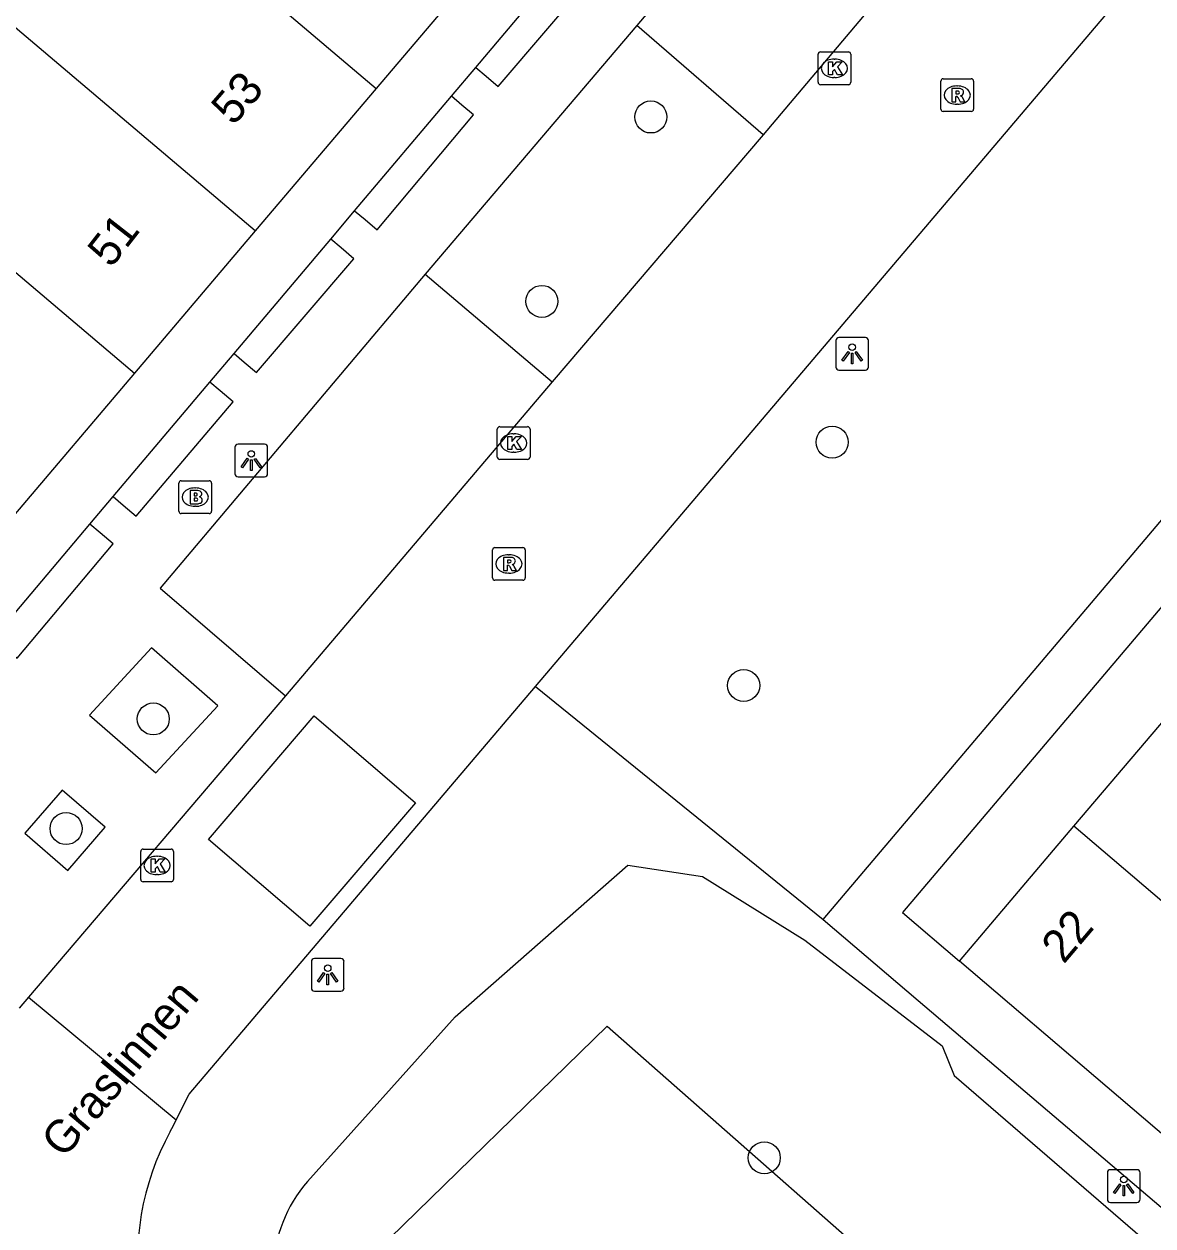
# Model space of a CAD drawing. Extents: x 156414 to 157775, y 382335 to 383765.
# Drawn here: x 157166.15 to 157200.61, y 382922.71 to 382959.39 of the extents above; entities that cross this region are included whole.
import ezdxf

# ---------------------------------------------------------------- set-up
doc = ezdxf.new("R2010")
doc.units = 0
for name, color, linetype in [('IMGEO_Berm_groen', 7, 'Continuous'), ('IMGEO_Boom', 7, 'Continuous'), ('IMGEO_Brandkraan', 7, 'Continuous'), ('IMGEO_Groenvoorziening', 7, 'Continuous'), ('IMGEO_Haag', 7, 'Continuous'), ('IMGEO_Kolk', 7, 'Continuous'), ('IMGEO_Lichtpunt', 7, 'Continuous'), ('IMGEO_Openbare_ruimte_label', 7, 'Continuous'), ('IMGEO_Pand', 7, 'Continuous'), ('IMGEO_Pand_nummerreeks', 7, 'Continuous'), ('IMGEO_Parkeervlak_open', 7, 'Continuous'), ('IMGEO_Rijbaan_lokaal_gesloten', 7, 'Continuous'), ('IMGEO_Rijbaan_lokaal_open', 7, 'Continuous'), ('IMGEO_Rioolput', 7, 'Continuous'), ('IMGEO_Voetpad_open', 7, 'Continuous')]:
    doc.layers.add(name, color=color, linetype=linetype)

msp = doc.modelspace()

# ---------------------------------------------------------------- linework, layer by layer
at = {"layer": 'IMGEO_Berm_groen'}
for points in [[(157181.755, 382939.179), (157190.546, 382932.065)], [(157174.802, 382924.068), (157179.309, 382929.095), (157184.574, 382933.722), (157186.859, 382933.378), (157189.983, 382931.438), (157194.17, 382928.209), (157194.537, 382927.303), (157211.493, 382912.661)]]:
    msp.add_lwpolyline(points, dxfattribs=at)
msp.add_arc((157177.97, 382921.288), 4.215, 138.7256, 217.414, dxfattribs=at)
at = {"layer": 'IMGEO_Boom'}
for centre in [(157185.281, 382956.558), (157181.955, 382950.93), (157190.815, 382946.634), (157188.114, 382939.208), (157170.092, 382938.185), (157167.429, 382934.839), (157188.744, 382924.792)]:
    msp.add_circle(centre, 0.489, dxfattribs=at)
at = {"layer": 'IMGEO_Brandkraan'}
for p, q in [((157170.87, 382944.529), (157170.87, 382945.381)), ((157170.945, 382945.455), (157171.797, 382945.455)), ((157171.358, 382945.235), (157171.383, 382945.235)), ((157171.871, 382945.381), (157171.871, 382944.529)), ((157171.381, 382944.675), (157171.356, 382944.675)), ((157171.797, 382944.455), (157170.945, 382944.455))]:
    msp.add_line(p, q, dxfattribs=at)
for points in [[(157170.87, 382944.529), (157170.87, 382945.381)], [(157170.945, 382945.455), (157171.797, 382945.455)], [(157171.871, 382945.381), (157171.871, 382944.529)], [(157171.218, 382945.155), (157171.218, 382944.755), (157171.431, 382944.755)], [(157171.449, 382945.155), (157171.218, 382945.155)], [(157171.397, 382945.074), (157171.343, 382945.074), (157171.343, 382944.998)], [(157171.343, 382944.998), (157171.396, 382944.998)], [(157171.405, 382944.922), (157171.343, 382944.922), (157171.343, 382944.841)], [(157171.343, 382944.841), (157171.405, 382944.841)], [(157171.797, 382944.455), (157170.945, 382944.455)]]:
    msp.add_lwpolyline(points, dxfattribs=at)
for centre, radius, start, end in [((157170.947, 382945.379), 0.0765, 91.552, 178.448), ((157170.947, 382945.379), 0.0765, 91.552, 178.448), ((157171.795, 382945.379), 0.0765, 1.552, 88.448), ((157171.795, 382945.379), 0.0765, 1.552, 88.448), ((157171.398, 382945.036), 0.0379, 267.8285, 90.9355), ((157171.406, 382944.881), 0.0404, 269.8759, 90.5077), ((157171.453, 382945.01), 0.145, 59.4692, 91.5367), ((157171.478, 382945.057), 0.0922, 285.5137, 58.1501), ((157171.483, 382944.865), 0.105, 301.3115, 78.989), ((157170.947, 382944.531), 0.0765, 181.552, 268.448), ((157170.947, 382944.531), 0.0765, 181.552, 268.448), ((157171.437, 382945.006), 0.251, 268.6676, 293.5347), ((157171.795, 382944.531), 0.0765, 271.552, 358.448), ((157171.795, 382944.531), 0.0765, 271.552, 358.448)]:
    msp.add_arc(centre, radius, start, end, dxfattribs=at)
for centre, major_axis, ratio, start_param, end_param in [((157171.357, 382944.955), (-0.387, 0.002), 0.722429, 4.712389, 7.853982), ((157171.382, 382944.955), (-0.39, 0.002), 0.717154, 1.570796, 4.712389)]:
    msp.add_ellipse(centre, major_axis=major_axis, ratio=ratio, start_param=start_param, end_param=end_param, dxfattribs=at)
at = {"layer": 'IMGEO_Groenvoorziening'}
msp.add_lwpolyline([(157176.894, 382921.927), (157183.946, 382928.805), (157206.277, 382909.153), (157206.212, 382908.04), (157205.724, 382906.227), (157205.421, 382905), (157205.811, 382903.754)], dxfattribs=at)
at = {"layer": 'IMGEO_Haag'}
for points in [[(157179.937, 382958.073), (157182.873, 382961.546)], [(157176.236, 382953.694), (157179.193, 382957.193)], [(157172.556, 382949.34), (157175.508, 382952.833)], [(157168.863, 382944.971), (157171.82, 382948.469)], [(157165.21, 382940.649), (157168.154, 382944.132)]]:
    msp.add_lwpolyline(points, dxfattribs=at)
at = {"layer": 'IMGEO_Kolk'}
for p, q in [((157190.384, 382957.618), (157190.384, 382958.47)), ((157190.459, 382958.544), (157191.311, 382958.544)), ((157191.385, 382958.47), (157191.385, 382957.618)), ((157190.872, 382958.324), (157190.897, 382958.324)), ((157190.895, 382957.764), (157190.87, 382957.764)), ((157191.311, 382957.544), (157190.459, 382957.544)), ((157180.592, 382946.18), (157180.592, 382947.032)), ((157180.667, 382947.106), (157181.519, 382947.106)), ((157181.593, 382947.032), (157181.593, 382946.18)), ((157181.08, 382946.886), (157181.105, 382946.886)), ((157181.103, 382946.326), (157181.078, 382946.326)), ((157181.519, 382946.106), (157180.667, 382946.106)), ((157169.782, 382934.214), (157170.634, 382934.214)), ((157169.707, 382933.288), (157169.707, 382934.14)), ((157170.195, 382933.994), (157170.22, 382933.994)), ((157170.708, 382934.14), (157170.708, 382933.288)), ((157170.634, 382933.214), (157169.782, 382933.214)), ((157170.218, 382933.434), (157170.193, 382933.434))]:
    msp.add_line(p, q, dxfattribs=at)
for points in [[(157190.384, 382957.618), (157190.384, 382958.47)], [(157190.459, 382958.544), (157191.311, 382958.544)], [(157191.385, 382958.47), (157191.385, 382957.618)], [(157190.705, 382958.244), (157190.828, 382958.244), (157190.828, 382958.093), (157190.958, 382958.244), (157191.122, 382958.244), (157190.976, 382958.093), (157191.129, 382957.844), (157190.977, 382957.844), (157190.892, 382958.008), (157190.828, 382957.941), (157190.828, 382957.844), (157190.705, 382957.844), (157190.705, 382958.244)], [(157191.311, 382957.544), (157190.459, 382957.544)], [(157180.592, 382946.18), (157180.592, 382947.032)], [(157180.667, 382947.106), (157181.519, 382947.106)], [(157181.593, 382947.032), (157181.593, 382946.18)], [(157180.913, 382946.806), (157181.036, 382946.806), (157181.036, 382946.655), (157181.166, 382946.806), (157181.33, 382946.806), (157181.184, 382946.655), (157181.337, 382946.406), (157181.185, 382946.406), (157181.1, 382946.57), (157181.036, 382946.503), (157181.036, 382946.406), (157180.913, 382946.406), (157180.913, 382946.806)], [(157181.519, 382946.106), (157180.667, 382946.106)], [(157169.782, 382934.214), (157170.634, 382934.214)], [(157169.707, 382933.288), (157169.707, 382934.14)], [(157170.028, 382933.914), (157170.151, 382933.914), (157170.151, 382933.763), (157170.281, 382933.914), (157170.445, 382933.914), (157170.299, 382933.763), (157170.452, 382933.514), (157170.3, 382933.514), (157170.215, 382933.678), (157170.151, 382933.611), (157170.151, 382933.514), (157170.028, 382933.514), (157170.028, 382933.914)], [(157170.708, 382934.14), (157170.708, 382933.288)], [(157170.634, 382933.214), (157169.782, 382933.214)]]:
    msp.add_lwpolyline(points, dxfattribs=at)
for centre, start, end in [((157190.461, 382958.468), 91.552, 178.448), ((157190.461, 382958.468), 91.552, 178.448), ((157191.309, 382958.468), 1.552, 88.448), ((157191.309, 382958.468), 1.552, 88.448), ((157190.461, 382957.62), 181.552, 268.448), ((157190.461, 382957.62), 181.552, 268.448), ((157191.309, 382957.62), 271.552, 358.448), ((157191.309, 382957.62), 271.552, 358.448), ((157180.669, 382947.03), 91.552, 178.448), ((157180.669, 382947.03), 91.552, 178.448), ((157181.517, 382947.03), 1.552, 88.448), ((157181.517, 382947.03), 1.552, 88.448), ((157180.669, 382946.182), 181.552, 268.448), ((157180.669, 382946.182), 181.552, 268.448), ((157181.517, 382946.182), 271.552, 358.448), ((157181.517, 382946.182), 271.552, 358.448), ((157169.784, 382934.138), 91.552, 178.448), ((157169.784, 382934.138), 91.552, 178.448), ((157170.632, 382934.138), 1.552, 88.448), ((157170.632, 382934.138), 1.552, 88.448), ((157169.784, 382933.29), 181.552, 268.448), ((157169.784, 382933.29), 181.552, 268.448), ((157170.632, 382933.29), 271.552, 358.448), ((157170.632, 382933.29), 271.552, 358.448)]:
    msp.add_arc(centre, 0.0765, start, end, dxfattribs=at)
for centre, major_axis, ratio, start_param, end_param in [((157190.871, 382958.044), (-0.387, 0.002), 0.722429, 4.712389, 7.853982), ((157190.896, 382958.044), (-0.39, 0.002), 0.717154, 1.570796, 4.712389), ((157181.079, 382946.606), (-0.387, 0.002), 0.722429, 4.712389, 7.853982), ((157181.104, 382946.606), (-0.39, 0.002), 0.717154, 1.570796, 4.712389), ((157170.194, 382933.714), (-0.387, 0.002), 0.722429, 4.712389, 7.853982), ((157170.219, 382933.714), (-0.39, 0.002), 0.717154, 1.570796, 4.712389)]:
    msp.add_ellipse(centre, major_axis=major_axis, ratio=ratio, start_param=start_param, end_param=end_param, dxfattribs=at)
at = {"layer": 'IMGEO_Lichtpunt'}
for p, q in [((157190.928, 382949.733), (157190.928, 382948.926)), ((157190.928, 382949.733), (157190.928, 382948.926)), ((157191.83, 382949.828), (157191.022, 382949.828)), ((157191.83, 382949.828), (157191.022, 382949.828)), ((157191.924, 382948.926), (157191.924, 382949.733)), ((157191.924, 382948.926), (157191.924, 382949.733)), ((157191.022, 382948.832), (157191.83, 382948.832)), ((157191.022, 382948.832), (157191.83, 382948.832)), ((157172.585, 382946.476), (157172.585, 382945.669)), ((157172.585, 382946.476), (157172.585, 382945.669)), ((157173.487, 382946.571), (157172.679, 382946.571)), ((157173.487, 382946.571), (157172.679, 382946.571)), ((157173.581, 382945.669), (157173.581, 382946.476)), ((157173.581, 382945.669), (157173.581, 382946.476)), ((157172.679, 382945.575), (157173.487, 382945.575)), ((157172.679, 382945.575), (157173.487, 382945.575)), ((157174.917, 382930.779), (157174.917, 382929.972)), ((157174.917, 382930.779), (157174.917, 382929.972)), ((157175.819, 382930.874), (157175.011, 382930.874)), ((157175.819, 382930.874), (157175.011, 382930.874)), ((157175.913, 382929.972), (157175.913, 382930.779)), ((157175.913, 382929.972), (157175.913, 382930.779)), ((157175.011, 382929.878), (157175.819, 382929.878)), ((157175.011, 382929.878), (157175.819, 382929.878)), ((157199.219, 382924.332), (157199.219, 382923.525)), ((157199.219, 382924.332), (157199.219, 382923.525)), ((157200.121, 382924.427), (157199.313, 382924.427)), ((157200.121, 382924.427), (157199.313, 382924.427)), ((157200.215, 382923.525), (157200.215, 382924.332)), ((157200.215, 382923.525), (157200.215, 382924.332)), ((157199.313, 382923.431), (157200.121, 382923.431)), ((157199.313, 382923.431), (157200.121, 382923.431))]:
    msp.add_line(p, q, dxfattribs=at)
for points in [[(157191.302, 382949.397), (157191.341, 382949.369), (157191.153, 382949.107), (157191.115, 382949.134), (157191.302, 382949.397)], [(157191.404, 382949.349), (157191.451, 382949.349), (157191.451, 382949.027), (157191.404, 382949.027), (157191.404, 382949.349)], [(157191.514, 382949.369), (157191.552, 382949.396), (157191.739, 382949.134), (157191.7, 382949.106), (157191.514, 382949.369)], [(157172.959, 382946.14), (157172.998, 382946.112), (157172.81, 382945.85), (157172.772, 382945.877), (157172.959, 382946.14)], [(157173.061, 382946.092), (157173.108, 382946.092), (157173.108, 382945.77), (157173.061, 382945.77), (157173.061, 382946.092)], [(157173.171, 382946.112), (157173.209, 382946.139), (157173.396, 382945.877), (157173.357, 382945.849), (157173.171, 382946.112)], [(157175.291, 382930.443), (157175.33, 382930.415), (157175.142, 382930.153), (157175.104, 382930.18), (157175.291, 382930.443)], [(157175.393, 382930.395), (157175.44, 382930.395), (157175.44, 382930.073), (157175.393, 382930.073), (157175.393, 382930.395)], [(157175.503, 382930.415), (157175.541, 382930.442), (157175.728, 382930.18), (157175.689, 382930.152), (157175.503, 382930.415)], [(157199.593, 382923.996), (157199.632, 382923.968), (157199.444, 382923.706), (157199.406, 382923.733), (157199.593, 382923.996)], [(157199.695, 382923.948), (157199.742, 382923.948), (157199.742, 382923.626), (157199.695, 382923.626), (157199.695, 382923.948)], [(157199.805, 382923.968), (157199.843, 382923.995), (157200.03, 382923.733), (157199.991, 382923.705), (157199.805, 382923.968)]]:
    msp.add_lwpolyline(points, dxfattribs=at)
for centre in [(157191.427, 382949.531), (157173.084, 382946.274), (157175.416, 382930.577), (157199.718, 382924.13)]:
    msp.add_circle(centre, 0.0994, dxfattribs=at)
for centre, start, end in [((157191.022, 382949.733), 90, 180), ((157191.022, 382949.733), 90, 180), ((157191.83, 382949.733), 0, 90), ((157191.83, 382949.733), 0, 90), ((157191.022, 382948.926), 180, 270), ((157191.022, 382948.926), 180, 270), ((157191.83, 382948.926), 270, 0), ((157191.83, 382948.926), 270, 360), ((157172.679, 382946.476), 90, 180), ((157172.679, 382946.476), 90, 180), ((157173.487, 382946.476), 0, 90), ((157173.487, 382946.476), 0, 90), ((157172.679, 382945.669), 180, 270), ((157172.679, 382945.669), 180, 270), ((157173.487, 382945.669), 270, 0), ((157173.487, 382945.669), 270, 360), ((157175.011, 382930.779), 90, 180), ((157175.011, 382930.779), 90, 180), ((157175.819, 382930.779), 0, 90), ((157175.819, 382930.779), 0, 90), ((157175.011, 382929.972), 180, 270), ((157175.011, 382929.972), 180, 270), ((157175.819, 382929.972), 270, 0), ((157175.819, 382929.972), 270, 360), ((157199.313, 382924.332), 90, 180), ((157199.313, 382924.332), 90, 180), ((157200.121, 382924.332), 0, 90), ((157200.121, 382924.332), 0, 90), ((157199.313, 382923.525), 180, 270), ((157199.313, 382923.525), 180, 270), ((157200.121, 382923.525), 270, 0), ((157200.121, 382923.525), 270, 360)]:
    msp.add_arc(centre, 0.0946, start, end, dxfattribs=at)
at = {"layer": 'IMGEO_Pand'}
for points in [[(157167.82, 382965.117), (157176.892, 382957.427)], [(157180.578, 382961.775), (157176.892, 382957.427)], [(157173.206, 382953.079), (157164.136, 382960.768)], [(157176.892, 382957.427), (157173.206, 382953.079)], [(157160.451, 382956.419), (157169.515, 382948.736)], [(157173.206, 382953.079), (157169.515, 382948.736)], [(157169.515, 382948.736), (157165.829, 382944.387)], [(157198.197, 382934.91), (157201.692, 382939.028)], [(157194.701, 382930.792), (157198.197, 382934.91)], [(157207.223, 382927.218), (157198.197, 382934.91)], [(157203.723, 382923.1), (157194.701, 382930.792)]]:
    msp.add_lwpolyline(points, dxfattribs=at)
at = {"layer": 'IMGEO_Parkeervlak_open'}
for points in [[(157188.709, 382956.018), (157184.851, 382959.347)], [(157178.389, 382951.757), (157182.269, 382948.477)]]:
    msp.add_lwpolyline(points, dxfattribs=at)
at = {"layer": 'IMGEO_Rijbaan_lokaal_gesloten'}
for points in [[(157181.755, 382939.179), (157218.582, 382982.546)], [(157198.454, 382967.567), (157188.709, 382956.018)], [(157188.709, 382956.018), (157182.269, 382948.477)], [(157182.269, 382948.477), (157174.127, 382938.887)], [(157170.793, 382925.949), (157171.19, 382926.737), (157181.755, 382939.179)], [(157174.127, 382938.887), (157166.278, 382929.697)], [(157166.278, 382929.697), (157165.993, 382929.363)], [(157166.278, 382929.697), (157170.793, 382925.949)], [(157170.611, 382925.59), (157170.708, 382925.781), (157170.793, 382925.949)]]:
    msp.add_lwpolyline(points, dxfattribs=at)
msp.add_arc((157177.625, 382921.716), 8.013, 151.0877, 227.1519, dxfattribs=at)
at = {"layer": 'IMGEO_Rijbaan_lokaal_open'}
msp.add_lwpolyline([(157178.098, 382935.629), (157174.874, 382931.857), (157171.777, 382934.504), (157175.001, 382938.276), (157178.098, 382935.629)], dxfattribs=at)
at = {"layer": 'IMGEO_Rioolput'}
for p, q in [((157194.207, 382957.725), (157195.059, 382957.725)), ((157194.132, 382956.799), (157194.132, 382957.651)), ((157194.62, 382957.505), (157194.645, 382957.505)), ((157195.133, 382957.651), (157195.133, 382956.799)), ((157194.643, 382956.945), (157194.618, 382956.945)), ((157195.059, 382956.725), (157194.207, 382956.725)), ((157180.522, 382943.417), (157181.374, 382943.417)), ((157180.447, 382942.491), (157180.447, 382943.343)), ((157180.935, 382943.197), (157180.96, 382943.197)), ((157181.448, 382943.343), (157181.448, 382942.491)), ((157180.958, 382942.637), (157180.933, 382942.637)), ((157181.374, 382942.417), (157180.522, 382942.417))]:
    msp.add_line(p, q, dxfattribs=at)
for points in [[(157194.207, 382957.725), (157195.059, 382957.725)], [(157194.132, 382956.799), (157194.132, 382957.651)], [(157194.721, 382957.423), (157194.469, 382957.425), (157194.469, 382957.025)], [(157194.647, 382957.344), (157194.593, 382957.344), (157194.593, 382957.263)], [(157195.133, 382957.651), (157195.133, 382956.799)], [(157194.469, 382957.025), (157194.593, 382957.025), (157194.593, 382957.187), (157194.604, 382957.187)], [(157194.593, 382957.263), (157194.645, 382957.263)], [(157194.651, 382957.158), (157194.722, 382957.025), (157194.862, 382957.025), (157194.797, 382957.151)], [(157195.059, 382956.725), (157194.207, 382956.725)], [(157180.522, 382943.417), (157181.374, 382943.417)], [(157180.447, 382942.491), (157180.447, 382943.343)], [(157181.036, 382943.115), (157180.784, 382943.117), (157180.784, 382942.717)], [(157180.962, 382943.036), (157180.908, 382943.036), (157180.908, 382942.955)], [(157181.448, 382943.343), (157181.448, 382942.491)], [(157180.784, 382942.717), (157180.908, 382942.717), (157180.908, 382942.879), (157180.919, 382942.879)], [(157180.908, 382942.955), (157180.96, 382942.955)], [(157180.966, 382942.85), (157181.037, 382942.717), (157181.177, 382942.717), (157181.112, 382942.843)], [(157181.374, 382942.417), (157180.522, 382942.417)]]:
    msp.add_lwpolyline(points, dxfattribs=at)
for centre, radius, start, end in [((157194.209, 382957.649), 0.0765, 91.552, 178.448), ((157194.209, 382957.649), 0.0765, 91.552, 178.448), ((157195.057, 382957.649), 0.0765, 1.552, 88.448), ((157195.057, 382957.649), 0.0765, 1.552, 88.448), ((157194.653, 382957.248), 0.0964, 77.0061, 93.1865), ((157194.667, 382957.305), 0.0378, 276.6634, 79.6772), ((157194.72, 382957.313), 0.109, 350.3612, 89.416), ((157194.603, 382957.134), 0.0533, 26.0293, 88.6989), ((157194.629, 382957.452), 0.19, 274.7715, 282.9687), ((157194.718, 382957.313), 0.112, 277.5842, 350.9817), ((157194.702, 382957.098), 0.108, 29.5134, 73.7905), ((157194.209, 382956.801), 0.0765, 181.552, 268.448), ((157194.209, 382956.801), 0.0765, 181.552, 268.448), ((157195.057, 382956.801), 0.0765, 271.552, 358.448), ((157195.057, 382956.801), 0.0765, 271.552, 358.448), ((157180.524, 382943.341), 0.0765, 91.552, 178.448), ((157180.524, 382943.341), 0.0765, 91.552, 178.448), ((157181.372, 382943.341), 0.0765, 1.552, 88.448), ((157181.372, 382943.341), 0.0765, 1.552, 88.448), ((157180.968, 382942.94), 0.0964, 77.0061, 93.1865), ((157180.982, 382942.997), 0.0378, 276.6634, 79.6772), ((157181.035, 382943.005), 0.109, 350.3612, 89.416), ((157180.918, 382942.826), 0.0533, 26.0293, 88.6989), ((157180.944, 382943.144), 0.19, 274.7715, 282.9687), ((157181.033, 382943.005), 0.112, 277.5842, 350.9817), ((157181.017, 382942.79), 0.108, 29.5134, 73.7905), ((157180.524, 382942.493), 0.0765, 181.552, 268.448), ((157180.524, 382942.493), 0.0765, 181.552, 268.448), ((157181.372, 382942.493), 0.0765, 271.552, 358.448), ((157181.372, 382942.493), 0.0765, 271.552, 358.448)]:
    msp.add_arc(centre, radius, start, end, dxfattribs=at)
for centre, major_axis, ratio, start_param, end_param in [((157194.619, 382957.225), (-0.387, 0.002), 0.722429, 4.712389, 7.853982), ((157194.644, 382957.225), (-0.39, 0.002), 0.717154, 1.570796, 4.712389), ((157180.934, 382942.917), (-0.387, 0.002), 0.722429, 4.712389, 7.853982), ((157180.959, 382942.917), (-0.39, 0.002), 0.717154, 1.570796, 4.712389)]:
    msp.add_ellipse(centre, major_axis=major_axis, ratio=ratio, start_param=start_param, end_param=end_param, dxfattribs=at)
at = {"layer": 'IMGEO_Voetpad_open'}
for points in [[(157190.546, 382932.065), (157205.003, 382949.122), (157229.996, 382978.542), (157221.902, 382985.443)], [(157233.034, 382975.965), (157231.26, 382977.47), (157192.966, 382932.275), (157194.701, 382930.792)], [(157198.454, 382967.567), (157194.572, 382970.84), (157184.851, 382959.347)], [(157179.937, 382958.073), (157180.257, 382957.799), (157180.615, 382957.492), (157183.592, 382960.965), (157183.203, 382961.279), (157182.873, 382961.546)], [(157184.851, 382959.347), (157178.389, 382951.757)], [(157179.193, 382957.193), (157179.937, 382958.073)], [(157176.236, 382953.694), (157176.555, 382953.426), (157176.927, 382953.114), (157179.867, 382956.62), (157179.514, 382956.92), (157179.193, 382957.193)], [(157175.508, 382952.833), (157176.236, 382953.694)], [(157172.556, 382949.34), (157172.87, 382949.071), (157173.238, 382948.756), (157176.211, 382952.232), (157175.825, 382952.562), (157175.508, 382952.833)], [(157178.389, 382951.757), (157170.299, 382942.179), (157174.127, 382938.887)], [(157171.82, 382948.469), (157172.556, 382949.34)], [(157168.863, 382944.971), (157169.175, 382944.707), (157169.57, 382944.372), (157172.53, 382947.867), (157172.134, 382948.202), (157171.82, 382948.469)], [(157168.154, 382944.132), (157168.863, 382944.971)], [(157165.21, 382940.649), (157165.52, 382940.389), (157165.932, 382940.044), (157168.867, 382943.533), (157168.467, 382943.87), (157168.154, 382944.132)], [(157170.168, 382936.544), (157172.061, 382938.584), (157170.032, 382940.357), (157168.14, 382938.297), (157170.168, 382936.544)], [(157168.622, 382934.878), (157167.313, 382936.013), (157166.171, 382934.696), (157167.48, 382933.561), (157168.622, 382934.878)], [(157190.546, 382932.065), (157193.439, 382929.593), (157212.634, 382913.276)]]:
    msp.add_lwpolyline(points, dxfattribs=at)

# ---------------------------------------------------------------- texts
at = {"layer": 'IMGEO_Openbare_ruimte_label'}
msp.add_text('Graslinnen', height=1, rotation=49.8276, dxfattribs=at).set_placement((157167.359, 382924.743))
at = {"layer": 'IMGEO_Pand_nummerreeks'}
for s, rotation, p in [('53', 49.053, (157172.536, 382956.262)), ('51', 52.0096, (157168.801, 382951.92)), ('22', 49.6754, (157197.886, 382930.681))]:
    msp.add_text(s, height=1, rotation=rotation, dxfattribs=at).set_placement(p)

doc.saveas('drawing.dxf')
